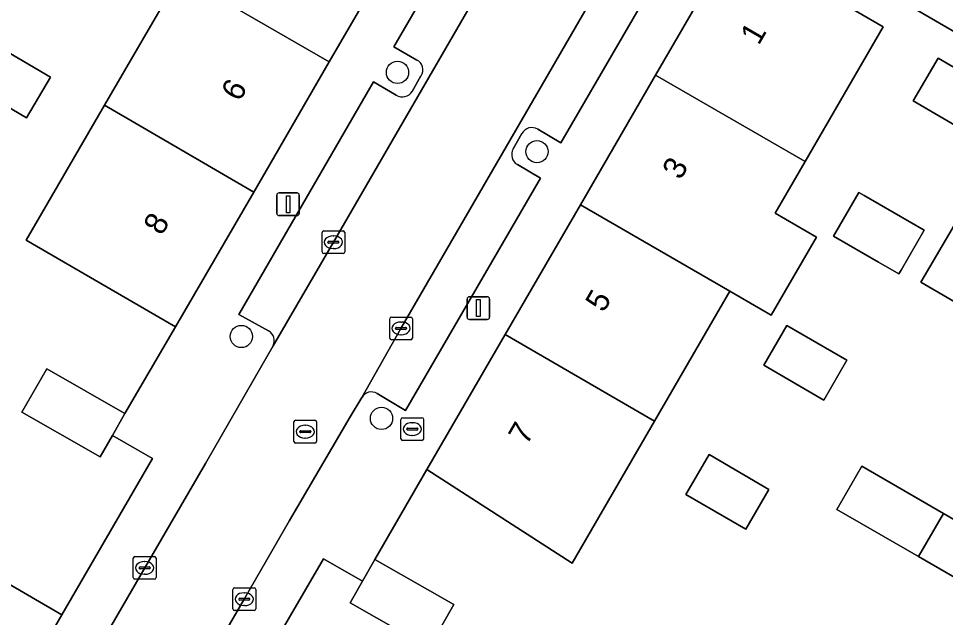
# Model space of a CAD drawing. Extents: x 160023 to 161302, y 384750 to 385707.
# Drawn here: x 160328.19 to 160368.97, y 385070.62 to 385096.97 of the extents above; entities that cross this region are included whole.
import ezdxf

# ---------------------------------------------------------------- set-up
doc = ezdxf.new("R2010")
doc.units = 0
for name, color, linetype in [('IMGEO_Boom', 7, 'Continuous'), ('IMGEO_Brandkraan', 7, 'Continuous'), ('IMGEO_Erf', 7, 'Continuous'), ('IMGEO_Kolk', 7, 'Continuous'), ('IMGEO_Lichtmast', 7, 'Continuous'), ('IMGEO_Muur', 7, 'Continuous'), ('IMGEO_Pand', 7, 'Continuous'), ('IMGEO_Pand_nummerreeks', 7, 'Continuous'), ('IMGEO_Parkeervlak_open', 7, 'Continuous'), ('IMGEO_Rijbaan_lokaal_open', 7, 'Continuous'), ('IMGEO_Rioolput', 7, 'Continuous'), ('IMGEO_Voetpad_open', 7, 'Continuous')]:
    doc.layers.add(name, color=color, linetype=linetype)

msp = doc.modelspace()

# ---------------------------------------------------------------- linework, layer by layer
at = {"layer": 'IMGEO_Boom'}
for centre in [(160344.862, 385094.6), (160350.996, 385091.117), (160337.995, 385082.983), (160344.159, 385079.376)]:
    msp.add_circle(centre, 0.489, dxfattribs=at)
at = {"layer": 'IMGEO_Brandkraan'}
for p, q in [((160345.011, 385078.483), (160345.011, 385079.335)), ((160345.086, 385079.409), (160345.938, 385079.409)), ((160346.012, 385079.335), (160346.012, 385078.483)), ((160345.27, 385078.903), (160345.27, 385078.915)), ((160345.708, 385078.866), (160345.31, 385078.866)), ((160345.313, 385078.952), (160345.711, 385078.952)), ((160345.499, 385079.189), (160345.524, 385079.189)), ((160345.754, 385078.915), (160345.754, 385078.903)), ((160345.522, 385078.629), (160345.497, 385078.629)), ((160345.938, 385078.409), (160345.086, 385078.409))]:
    msp.add_line(p, q, dxfattribs=at)
for points in [[(160345.011, 385078.483), (160345.011, 385079.335)], [(160345.086, 385079.409), (160345.938, 385079.409)], [(160346.012, 385079.335), (160346.012, 385078.483)], [(160345.938, 385078.409), (160345.086, 385078.409)]]:
    msp.add_lwpolyline(points, dxfattribs=at)
for centre, radius, start, end in [((160345.088, 385079.333), 0.0765, 91.552, 178.448), ((160345.088, 385079.333), 0.0765, 91.552, 178.448), ((160345.936, 385079.333), 0.0765, 1.552, 88.448), ((160345.936, 385079.333), 0.0765, 1.552, 88.448), ((160345.31, 385078.912), 0.0403, 85.8775, 175.7526), ((160345.307, 385078.902), 0.0366, 178.938, 274.7102), ((160345.711, 385078.909), 0.043, 264.8664, 352.4533), ((160345.715, 385078.914), 0.0386, 1.7309, 96.639), ((160345.088, 385078.485), 0.0765, 181.552, 268.448), ((160345.088, 385078.485), 0.0765, 181.552, 268.448), ((160345.936, 385078.485), 0.0765, 271.552, 358.448), ((160345.936, 385078.485), 0.0765, 271.552, 358.448)]:
    msp.add_arc(centre, radius, start, end, dxfattribs=at)
for centre, major_axis, ratio, start_param, end_param in [((160345.498, 385078.909), (-0.387, 0.002), 0.722429, 4.712389, 7.853982), ((160345.523, 385078.909), (-0.39, 0.002), 0.717154, 1.570796, 4.712389)]:
    msp.add_ellipse(centre, major_axis=major_axis, ratio=ratio, start_param=start_param, end_param=end_param, dxfattribs=at)
at = {"layer": 'IMGEO_Erf'}
for points in [[(160324.913, 385073.741), (160330.09, 385070.735), (160334.083, 385077.616), (160332.317, 385078.627), (160331.779, 385077.69), (160328.34, 385079.651), (160329.434, 385081.559), (160332.868, 385079.588), (160335.098, 385083.409), (160328.525, 385087.223), (160331.975, 385093.164), (160335.29, 385098.871), (160338.579, 385104.535), (160342.039, 385110.493), (160348.337, 385106.863), (160348.498, 385107.138), (160348.774, 385106.977), (160349.593, 385108.411), (160338.466, 385115.299), (160331.075, 385119.978), (160323.23, 385125.041)], [(160373.936, 385093.737), (160360.355, 385101.627), (160359.824, 385100.7), (160360.102, 385100.542), (160359.939, 385100.256), (160366.232, 385096.611), (160362.796, 385090.687), (160361.475, 385088.409), (160363.293, 385087.358), (160361.303, 385083.916), (160359.48, 385084.97), (160356.164, 385079.254), (160352.545, 385073.014), (160346.158, 385077.133), (160343.864, 385073.166), (160347.34, 385071.187), (160346.249, 385069.276), (160342.775, 385071.259), (160343.32, 385072.213), (160341.602, 385073.205), (160337.624, 385066.346)], [(160373.042, 385082.368), (160367.879, 385085.375), (160371.28, 385091.168), (160367.54, 385093.35), (160368.639, 385095.234), (160372.378, 385093.051)]]:
    msp.add_lwpolyline(points, dxfattribs=at)
for points in [[(160325.69, 385094.272), (160326.741, 385096.06), (160329.589, 385094.385), (160328.537, 385092.597)], [(160364.043, 385087.391), (160365.158, 385089.316), (160365.39, 385089.182), (160368.028, 385087.654), (160367.014, 385085.903), (160366.922, 385085.744), (160366.018, 385086.247)], [(160360.974, 385081.715), (160361.988, 385083.466), (160364.626, 385081.938), (160363.612, 385080.187)], [(160360.189, 385074.503), (160357.551, 385076.031), (160358.565, 385077.782), (160361.203, 385076.254)], [(160364.189, 385075.374), (160365.287, 385077.274), (160368.88, 385075.196), (160372.53, 385073.085), (160371.432, 385071.184), (160367.778, 385073.298)]]:
    msp.add_lwpolyline(points, close=True, dxfattribs=at)
at = {"layer": 'IMGEO_Kolk'}
for p, q in [((160341.541, 385086.704), (160341.541, 385087.556)), ((160341.616, 385087.63), (160342.468, 385087.63)), ((160342.029, 385087.41), (160342.054, 385087.41)), ((160342.542, 385087.556), (160342.542, 385086.704)), ((160341.8, 385087.124), (160341.8, 385087.136)), ((160342.238, 385087.087), (160341.84, 385087.087)), ((160341.843, 385087.173), (160342.241, 385087.173)), ((160342.284, 385087.136), (160342.284, 385087.124)), ((160342.468, 385086.63), (160341.616, 385086.63)), ((160342.052, 385086.85), (160342.027, 385086.85)), ((160344.518, 385082.912), (160344.518, 385083.764)), ((160344.593, 385083.838), (160345.445, 385083.838)), ((160345.519, 385083.764), (160345.519, 385082.912)), ((160344.777, 385083.332), (160344.777, 385083.344)), ((160344.82, 385083.381), (160345.218, 385083.381)), ((160345.006, 385083.618), (160345.031, 385083.618)), ((160345.261, 385083.344), (160345.261, 385083.332)), ((160345.215, 385083.295), (160344.817, 385083.295)), ((160345.029, 385083.058), (160345.004, 385083.058)), ((160345.445, 385082.838), (160344.593, 385082.838)), ((160333.237, 385072.375), (160333.237, 385073.227)), ((160333.312, 385073.301), (160334.164, 385073.301)), ((160334.238, 385073.227), (160334.238, 385072.375)), ((160333.496, 385072.795), (160333.496, 385072.807)), ((160333.934, 385072.758), (160333.536, 385072.758)), ((160333.539, 385072.844), (160333.937, 385072.844)), ((160333.725, 385073.081), (160333.75, 385073.081)), ((160333.98, 385072.807), (160333.98, 385072.795)), ((160334.164, 385072.301), (160333.312, 385072.301)), ((160333.748, 385072.521), (160333.723, 385072.521)), ((160337.697, 385071.923), (160338.549, 385071.923)), ((160337.622, 385070.997), (160337.622, 385071.849)), ((160338.11, 385071.703), (160338.135, 385071.703)), ((160338.623, 385071.849), (160338.623, 385070.997)), ((160337.881, 385071.417), (160337.881, 385071.429)), ((160338.319, 385071.38), (160337.921, 385071.38)), ((160337.924, 385071.466), (160338.322, 385071.466)), ((160338.133, 385071.143), (160338.108, 385071.143)), ((160338.365, 385071.429), (160338.365, 385071.417)), ((160338.549, 385070.923), (160337.697, 385070.923))]:
    msp.add_line(p, q, dxfattribs=at)
for points in [[(160341.541, 385086.704), (160341.541, 385087.556)], [(160341.616, 385087.63), (160342.468, 385087.63)], [(160342.542, 385087.556), (160342.542, 385086.704)], [(160342.468, 385086.63), (160341.616, 385086.63)], [(160344.518, 385082.912), (160344.518, 385083.764)], [(160344.593, 385083.838), (160345.445, 385083.838)], [(160345.519, 385083.764), (160345.519, 385082.912)], [(160345.445, 385082.838), (160344.593, 385082.838)], [(160333.237, 385072.375), (160333.237, 385073.227)], [(160333.312, 385073.301), (160334.164, 385073.301)], [(160334.238, 385073.227), (160334.238, 385072.375)], [(160334.164, 385072.301), (160333.312, 385072.301)], [(160337.697, 385071.923), (160338.549, 385071.923)], [(160337.622, 385070.997), (160337.622, 385071.849)], [(160338.623, 385071.849), (160338.623, 385070.997)], [(160338.549, 385070.923), (160337.697, 385070.923)]]:
    msp.add_lwpolyline(points, dxfattribs=at)
for centre, radius, start, end in [((160341.618, 385087.554), 0.0765, 91.552, 178.448), ((160341.618, 385087.554), 0.0765, 91.552, 178.448), ((160342.466, 385087.554), 0.0765, 1.552, 88.448), ((160342.466, 385087.554), 0.0765, 1.552, 88.448), ((160341.84, 385087.133), 0.0403, 85.8775, 175.7526), ((160341.837, 385087.123), 0.0366, 178.938, 274.7102), ((160342.241, 385087.13), 0.043, 264.8664, 352.4533), ((160342.245, 385087.135), 0.0386, 1.7309, 96.639), ((160341.618, 385086.706), 0.0765, 181.552, 268.448), ((160341.618, 385086.706), 0.0765, 181.552, 268.448), ((160342.466, 385086.706), 0.0765, 271.552, 358.448), ((160342.466, 385086.706), 0.0765, 271.552, 358.448), ((160344.595, 385083.762), 0.0765, 91.552, 178.448), ((160344.595, 385083.762), 0.0765, 91.552, 178.448), ((160345.443, 385083.762), 0.0765, 1.552, 88.448), ((160345.443, 385083.762), 0.0765, 1.552, 88.448), ((160344.817, 385083.341), 0.0403, 85.8775, 175.7526), ((160344.814, 385083.331), 0.0366, 178.938, 274.7102), ((160345.218, 385083.338), 0.043, 264.8664, 352.4533), ((160345.222, 385083.343), 0.0386, 1.7309, 96.639), ((160344.595, 385082.914), 0.0765, 181.552, 268.448), ((160344.595, 385082.914), 0.0765, 181.552, 268.448), ((160345.443, 385082.914), 0.0765, 271.552, 358.448), ((160345.443, 385082.914), 0.0765, 271.552, 358.448), ((160333.314, 385073.225), 0.0765, 91.552, 178.448), ((160333.314, 385073.225), 0.0765, 91.552, 178.448), ((160334.162, 385073.225), 0.0765, 1.552, 88.448), ((160334.162, 385073.225), 0.0765, 1.552, 88.448), ((160333.536, 385072.804), 0.0403, 85.8775, 175.7526), ((160333.533, 385072.794), 0.0366, 178.938, 274.7102), ((160333.937, 385072.801), 0.043, 264.8664, 352.4533), ((160333.941, 385072.806), 0.0386, 1.7309, 96.639), ((160333.314, 385072.377), 0.0765, 181.552, 268.448), ((160333.314, 385072.377), 0.0765, 181.552, 268.448), ((160334.162, 385072.377), 0.0765, 271.552, 358.448), ((160334.162, 385072.377), 0.0765, 271.552, 358.448), ((160337.699, 385071.847), 0.0765, 91.552, 178.448), ((160337.699, 385071.847), 0.0765, 91.552, 178.448), ((160338.547, 385071.847), 0.0765, 1.552, 88.448), ((160338.547, 385071.847), 0.0765, 1.552, 88.448), ((160337.921, 385071.426), 0.0403, 85.8775, 175.7526), ((160337.918, 385071.416), 0.0366, 178.938, 274.7102), ((160338.322, 385071.423), 0.043, 264.8664, 352.4533), ((160338.326, 385071.428), 0.0386, 1.7309, 96.639), ((160337.699, 385070.999), 0.0765, 181.552, 268.448), ((160337.699, 385070.999), 0.0765, 181.552, 268.448), ((160338.547, 385070.999), 0.0765, 271.552, 358.448), ((160338.547, 385070.999), 0.0765, 271.552, 358.448)]:
    msp.add_arc(centre, radius, start, end, dxfattribs=at)
for centre, major_axis, ratio, start_param, end_param in [((160342.028, 385087.13), (-0.387, 0.002), 0.722429, 4.712389, 7.853982), ((160342.053, 385087.13), (-0.39, 0.002), 0.717154, 1.570796, 4.712389), ((160345.005, 385083.338), (-0.387, 0.002), 0.722429, 4.712389, 7.853982), ((160345.03, 385083.338), (-0.39, 0.002), 0.717154, 1.570796, 4.712389), ((160333.724, 385072.801), (-0.387, 0.002), 0.722429, 4.712389, 7.853982), ((160333.749, 385072.801), (-0.39, 0.002), 0.717154, 1.570796, 4.712389), ((160338.109, 385071.423), (-0.387, 0.002), 0.722429, 4.712389, 7.853982), ((160338.134, 385071.423), (-0.39, 0.002), 0.717154, 1.570796, 4.712389)]:
    msp.add_ellipse(centre, major_axis=major_axis, ratio=ratio, start_param=start_param, end_param=end_param, dxfattribs=at)
at = {"layer": 'IMGEO_Lichtmast'}
for p, q in [((160339.552, 385088.4), (160339.552, 385089.2)), ((160339.552, 385089.2), (160339.552, 385088.4)), ((160339.652, 385089.3), (160340.442, 385089.3)), ((160340.442, 385089.3), (160339.652, 385089.3)), ((160340.542, 385089.2), (160340.542, 385088.4)), ((160340.542, 385088.4), (160340.542, 385089.2)), ((160340.442, 385088.3), (160339.652, 385088.3)), ((160339.652, 385088.3), (160340.442, 385088.3)), ((160347.923, 385083.83), (160347.923, 385084.63)), ((160347.923, 385084.63), (160347.923, 385083.83)), ((160348.023, 385084.73), (160348.813, 385084.73)), ((160348.813, 385084.73), (160348.023, 385084.73)), ((160348.913, 385084.63), (160348.913, 385083.83)), ((160348.913, 385083.83), (160348.913, 385084.63)), ((160348.813, 385083.73), (160348.023, 385083.73)), ((160348.023, 385083.73), (160348.813, 385083.73))]:
    msp.add_line(p, q, dxfattribs=at)
for points in [[(160339.972, 385089.175), (160340.122, 385089.175), (160340.122, 385088.425), (160339.972, 385088.425), (160339.972, 385089.175)], [(160348.343, 385084.605), (160348.493, 385084.605), (160348.493, 385083.855), (160348.343, 385083.855), (160348.343, 385084.605)]]:
    msp.add_lwpolyline(points, dxfattribs=at)
for centre, start, end in [((160339.652, 385089.2), 90, 180), ((160339.652, 385089.2), 90, 180), ((160340.442, 385089.2), 0, 90), ((160340.442, 385089.2), 360, 90), ((160339.652, 385088.4), 180, 270), ((160339.652, 385088.4), 180, 270), ((160340.442, 385088.4), 270, 0), ((160340.442, 385088.4), 270, 0), ((160348.023, 385084.63), 90, 180), ((160348.023, 385084.63), 90, 180), ((160348.813, 385084.63), 0, 90), ((160348.813, 385084.63), 360, 90), ((160348.023, 385083.83), 180, 270), ((160348.023, 385083.83), 180, 270), ((160348.813, 385083.83), 270, 0), ((160348.813, 385083.83), 270, 0)]:
    msp.add_arc(centre, 0.1, start, end, dxfattribs=at)
at = {"layer": 'IMGEO_Muur'}
for points in [[(160330.09, 385070.735), (160334.083, 385077.616), (160332.317, 385078.627)], [(160343.32, 385072.213), (160341.602, 385073.205), (160337.624, 385066.346)]]:
    msp.add_lwpolyline(points, dxfattribs=at)
at = {"layer": 'IMGEO_Pand'}
for points in [[(160345.154, 385100.738), (160338.579, 385104.535), (160335.29, 385098.871), (160341.859, 385095.06)], [(160359.824, 385100.7), (160356.214, 385094.475), (160362.796, 385090.687), (160366.232, 385096.611), (160359.939, 385100.256), (160360.102, 385100.542)], [(160341.859, 385095.06), (160335.29, 385098.871), (160331.975, 385093.164), (160338.539, 385089.338)], [(160325.69, 385094.272), (160328.537, 385092.597), (160329.589, 385094.385), (160326.741, 385096.06)], [(160372.378, 385093.051), (160368.639, 385095.234), (160367.54, 385093.35), (160371.28, 385091.168), (160367.879, 385085.375), (160373.042, 385082.368), (160377.513, 385090.072)], [(160362.796, 385090.687), (160356.214, 385094.475), (160352.906, 385088.77), (160359.48, 385084.97), (160361.303, 385083.916), (160363.293, 385087.358), (160361.475, 385088.409)], [(160338.539, 385089.338), (160331.975, 385093.164), (160328.525, 385087.223), (160335.098, 385083.409)], [(160368.028, 385087.654), (160365.39, 385089.182), (160365.158, 385089.316), (160364.043, 385087.391), (160366.018, 385086.247), (160366.922, 385085.744), (160367.014, 385085.903)], [(160359.48, 385084.97), (160352.906, 385088.77), (160349.597, 385083.064), (160356.164, 385079.254)], [(160360.974, 385081.715), (160363.612, 385080.187), (160364.626, 385081.938), (160361.988, 385083.466)], [(160356.164, 385079.254), (160349.597, 385083.064), (160346.158, 385077.133), (160352.545, 385073.014)], [(160332.868, 385079.588), (160329.434, 385081.559), (160328.34, 385079.651), (160331.779, 385077.69), (160332.317, 385078.627)], [(160357.551, 385076.031), (160360.189, 385074.503), (160361.203, 385076.254), (160358.565, 385077.782)], [(160367.778, 385073.298), (160368.88, 385075.196), (160365.287, 385077.274), (160364.189, 385075.374)], [(160368.88, 385075.196), (160367.778, 385073.298), (160371.432, 385071.184), (160372.53, 385073.085)], [(160343.864, 385073.166), (160343.32, 385072.213), (160342.775, 385071.259), (160346.249, 385069.276), (160347.34, 385071.187)]]:
    msp.add_lwpolyline(points, close=True, dxfattribs=at)
msp.add_lwpolyline([(160326.107, 385063.646), (160326.01, 385063.697), (160330.09, 385070.735), (160324.913, 385073.741), (160320.404, 385065.947), (160325.557, 385062.957), (160325.666, 385062.894)], dxfattribs=at)
at = {"layer": 'IMGEO_Parkeervlak_open'}
for points in [[(160351.446, 385104.358), (160350.138, 385105.085), (160344.699, 385095.733), (160345.712, 385095.144)], [(160339.387, 385082.576), (160342.043, 385087.129), (160351.183, 385102.92), (160352.099, 385104.5)], [(160355.976, 385102.245), (160355.29, 385101.073), (160345.014, 385083.339), (160343.285, 385080.295)], [(160351.029, 385092.1), (160352.047, 385091.498), (160357.472, 385100.842), (160356.193, 385101.597)], [(160345.895, 385094.455), (160345.504, 385093.766)], [(160344.806, 385093.605), (160343.811, 385094.189), (160337.885, 385083.953), (160339.19, 385083.225)], [(160349.953, 385091.236), (160350.332, 385091.907)], [(160343.968, 385080.475), (160345.218, 385079.729), (160351.151, 385089.943), (160350.141, 385090.542)]]:
    msp.add_lwpolyline(points, dxfattribs=at)
for centre, radius, start, end in [((160345.52, 385094.724), 0.462, 324.3452, 65.4038), ((160345.078, 385094.018), 0.495, 236.6406, 329.3367), ((160350.77, 385091.682), 0.492, 58.1907, 152.7642), ((160350.383, 385090.98), 0.5, 149.2266, 241.088), ((160338.958, 385082.8), 0.484, 332.4393, 61.3314), ((160343.717, 385080.042), 0.5, 59.8702, 149.6582)]:
    msp.add_arc(centre, radius, start, end, dxfattribs=at)
at = {"layer": 'IMGEO_Rijbaan_lokaal_open'}
for points in [[(160352.099, 385104.5), (160351.183, 385102.92), (160342.043, 385087.129), (160339.387, 385082.576), (160338.894, 385081.699), (160336.41, 385077.395), (160333.739, 385072.8), (160315.942, 385042.109), (160311.381, 385034.254), (160308.757, 385029.746), (160308.283, 385028.896), (160306.745, 385026.259), (160297.459, 385010.254), (160295.452, 385006.786), (160294.418, 385005.017)], [(160338.122, 385071.424), (160340.106, 385074.885), (160342.782, 385079.444), (160343.285, 385080.295), (160345.014, 385083.339), (160355.29, 385101.073), (160355.976, 385102.245)], [(160298.133, 385002.441), (160299.328, 385004.495), (160301.364, 385007.975), (160310.622, 385023.967), (160312.148, 385026.623), (160312.692, 385027.574), (160315.342, 385032.116), (160319.833, 385039.862), (160338.122, 385071.424)]]:
    msp.add_lwpolyline(points, dxfattribs=at)
at = {"layer": 'IMGEO_Rioolput'}
for p, q in [((160340.378, 385079.294), (160341.23, 385079.294)), ((160340.303, 385078.368), (160340.303, 385079.22)), ((160340.605, 385078.837), (160341.003, 385078.837)), ((160340.791, 385079.074), (160340.816, 385079.074)), ((160341.304, 385079.22), (160341.304, 385078.368)), ((160340.562, 385078.788), (160340.562, 385078.8)), ((160341, 385078.751), (160340.602, 385078.751)), ((160340.814, 385078.514), (160340.789, 385078.514)), ((160341.046, 385078.8), (160341.046, 385078.788)), ((160341.23, 385078.294), (160340.378, 385078.294))]:
    msp.add_line(p, q, dxfattribs=at)
for points in [[(160340.378, 385079.294), (160341.23, 385079.294)], [(160340.303, 385078.368), (160340.303, 385079.22)], [(160341.304, 385079.22), (160341.304, 385078.368)], [(160341.23, 385078.294), (160340.378, 385078.294)]]:
    msp.add_lwpolyline(points, dxfattribs=at)
for centre, radius, start, end in [((160340.38, 385079.218), 0.0765, 91.552, 178.448), ((160340.38, 385079.218), 0.0765, 91.552, 178.448), ((160341.228, 385079.218), 0.0765, 1.552, 88.448), ((160341.228, 385079.218), 0.0765, 1.552, 88.448), ((160340.602, 385078.797), 0.0403, 85.8775, 175.7526), ((160341.007, 385078.799), 0.0386, 1.7309, 96.639), ((160340.599, 385078.787), 0.0366, 178.938, 274.7102), ((160341.003, 385078.794), 0.043, 264.8664, 352.4533), ((160340.38, 385078.37), 0.0765, 181.552, 268.448), ((160340.38, 385078.37), 0.0765, 181.552, 268.448), ((160341.228, 385078.37), 0.0765, 271.552, 358.448), ((160341.228, 385078.37), 0.0765, 271.552, 358.448)]:
    msp.add_arc(centre, radius, start, end, dxfattribs=at)
for centre, major_axis, ratio, start_param, end_param in [((160340.79, 385078.794), (-0.387, 0.002), 0.722429, 4.712389, 7.853982), ((160340.815, 385078.794), (-0.39, 0.002), 0.717154, 1.570796, 4.712389)]:
    msp.add_ellipse(centre, major_axis=major_axis, ratio=ratio, start_param=start_param, end_param=end_param, dxfattribs=at)
at = {"layer": 'IMGEO_Voetpad_open'}
for points in [[(160352.715, 385108.997), (160349.593, 385108.411), (160348.774, 385106.977), (160345.154, 385100.738), (160341.859, 385095.06), (160338.539, 385089.338), (160335.098, 385083.409), (160332.868, 385079.588), (160332.317, 385078.627), (160334.083, 385077.616), (160330.09, 385070.735), (160326.01, 385063.697), (160326.107, 385063.646)], [(160333.435, 385059.406), (160333.558, 385059.328), (160337.624, 385066.346), (160341.602, 385073.205), (160343.32, 385072.213), (160343.864, 385073.166), (160346.158, 385077.133), (160349.597, 385083.064), (160352.906, 385088.77), (160356.214, 385094.475), (160359.824, 385100.7), (160360.355, 385101.627), (160359.363, 385104.964)], [(160345.712, 385095.144), (160344.699, 385095.733), (160350.138, 385105.085), (160351.446, 385104.358)], [(160359.363, 385104.964), (160360.355, 385101.627), (160373.936, 385093.737), (160393.395, 385082.624), (160411.517, 385072.145), (160412.003, 385072.979), (160424.98, 385065.798), (160438.609, 385058.093)], [(160356.193, 385101.597), (160357.472, 385100.842), (160352.047, 385091.498), (160351.029, 385092.1)], [(160345.504, 385093.766), (160345.895, 385094.455)], [(160339.19, 385083.225), (160337.885, 385083.953), (160343.811, 385094.189), (160344.806, 385093.605)], [(160350.332, 385091.907), (160349.953, 385091.236)], [(160350.141, 385090.542), (160351.151, 385089.943), (160345.218, 385079.729), (160343.968, 385080.475)], [(160333.739, 385072.8), (160336.41, 385077.395), (160338.894, 385081.699), (160339.387, 385082.576)], [(160343.285, 385080.295), (160342.782, 385079.444), (160340.106, 385074.885), (160338.122, 385071.424), (160319.833, 385039.862), (160315.342, 385032.116), (160312.692, 385027.574), (160312.148, 385026.623)], [(160308.283, 385028.896), (160308.757, 385029.746), (160311.381, 385034.254), (160315.942, 385042.109), (160333.739, 385072.8)]]:
    msp.add_lwpolyline(points, dxfattribs=at)
for centre, radius, start, end in [((160345.52, 385094.724), 0.462, 324.3452, 65.4038), ((160345.078, 385094.018), 0.495, 236.6406, 329.3367), ((160350.77, 385091.682), 0.492, 58.1907, 152.7642), ((160350.383, 385090.98), 0.5, 149.2266, 241.088), ((160338.958, 385082.8), 0.484, 332.4393, 61.3314), ((160343.717, 385080.042), 0.5, 59.8702, 149.6582)]:
    msp.add_arc(centre, radius, start, end, dxfattribs=at)

# ---------------------------------------------------------------- texts
at = {"layer": 'IMGEO_Pand_nummerreeks'}
for s, rotation, p in [('1', 59.8915, (160360.752, 385095.761)), ('6', 59.8743, (160337.909, 385093.275)), ('3', 59.8913, (160357.313, 385089.831)), ('8', 59.8743, (160334.492, 385087.386)), ('5', 59.8915, (160353.931, 385083.999)), ('7', 59.8915, (160350.549, 385078.166))]:
    msp.add_text(s, height=1, rotation=rotation, dxfattribs=at).set_placement(p)

doc.saveas('drawing.dxf')
